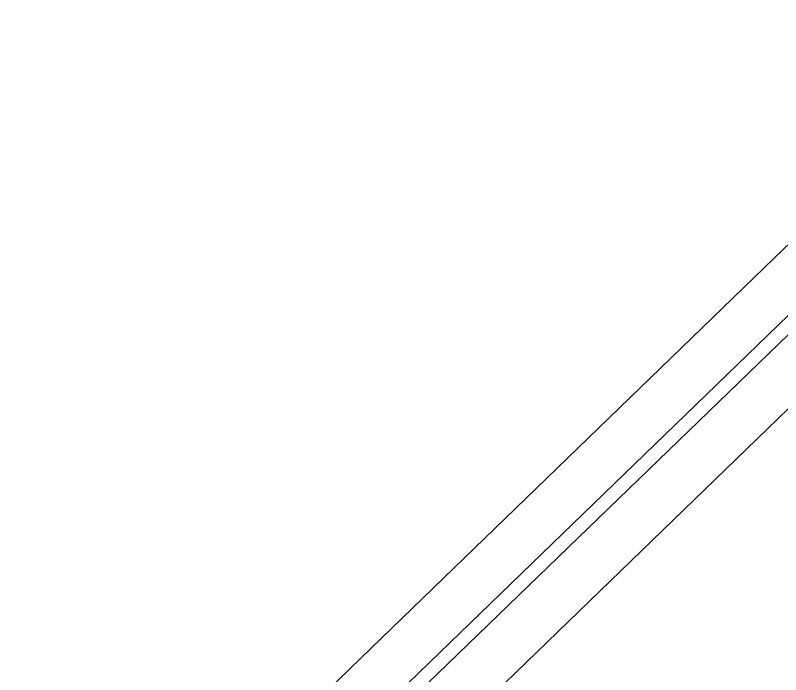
# Model space of a CAD drawing. Extents: x 468143 to 491361, y 1438528 to 1468730.
# Drawn here: x 490334.706 to 490339.243, y 1467628.681 to 1467632.592 of the extents above; entities that cross this region are included whole.
import ezdxf

# ---------------------------------------------------------------- set-up
doc = ezdxf.new("R2010")
doc.units = 0
doc.layers.add('Xreference_dp', color=7, linetype='Continuous')

msp = doc.modelspace()

# ---------------------------------------------------------------- linework, layer by layer
at = {"layer": 'Xreference_dp'}
for p, q in [((490339.2068, 1467631.1534), (490340.6937, 1467632.5924)), ((490339.2068, 1467631.1534), (490340.6937, 1467632.5924)), ((490335.7246, 1467627.3648), (490340.5157, 1467632.0016)), ((490335.7246, 1467627.3648), (490340.5157, 1467632.0016)), ((490340.5727, 1467631.9427), (490335.7817, 1467627.3059)), ((490340.5727, 1467631.9427), (490335.7817, 1467627.3059)), ((490336.6914, 1467628.7189), (490339.2068, 1467631.1534)), ((490336.6914, 1467628.7189), (490339.2068, 1467631.1534)), ((490337.1776, 1467628.2166), (490339.693, 1467630.651)), ((490337.1776, 1467628.2166), (490339.693, 1467630.651)), ((490336.6914, 1467628.7189), (490334.7057, 1467626.7971)), ((490336.6914, 1467628.7189), (490334.7057, 1467626.7971))]:
    msp.add_line(p, q, dxfattribs=at)

doc.saveas('drawing.dxf')
